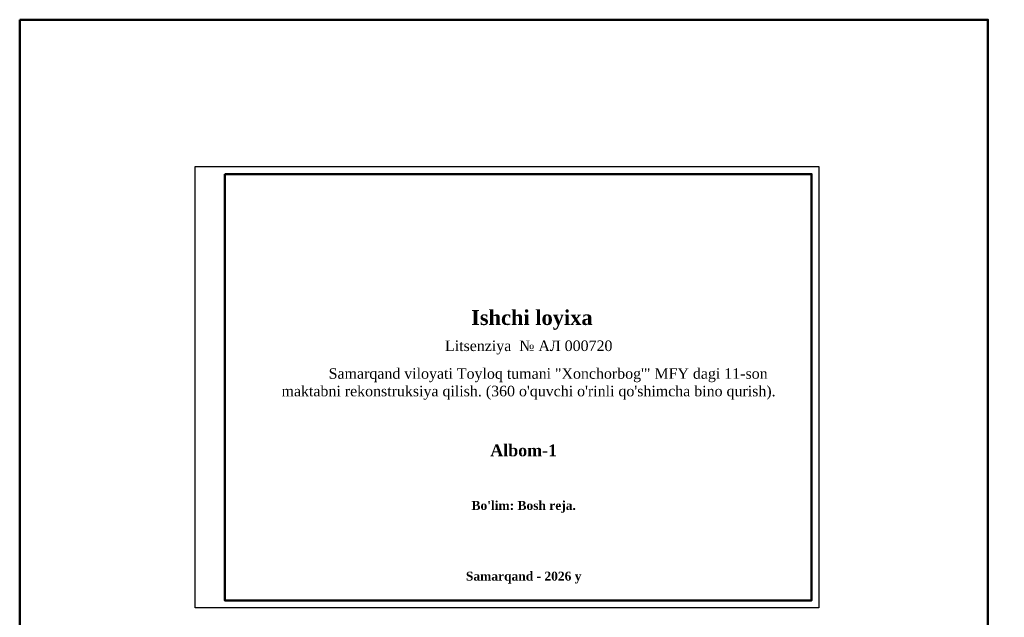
# Model space of a CAD drawing. Header units: millimetres. Extents: x -257011 to 237647566, y 2784933 to 6706507.
# Tile 373 of 451: x 10175931 to 10507366, y 6350185 to 6551317. Entities that reach past the tile are written whole.
import ezdxf

# ---------------------------------------------------------------- set-up
doc = ezdxf.new("R2010")
doc.units = ezdxf.units.MM
doc.header["$LTSCALE"] = 1000
doc.layers.add('Ф А С А Д', color=250, linetype='Continuous', lineweight=15)
doc.styles.get("Standard").update_dxf_attribs({"font": 'ARIALN.TTF'})

msp = doc.modelspace()

# ---------------------------------------------------------------- linework, layer by layer
at = {"color": 1, "lineweight": 50, "ltscale": 1000}
msp.add_lwpolyline([(10175930.92, 6551317.495), (10501831.747, 6551317.495), (10501831.747, 4597003.103), (10175930.92, 4597003.103)], close=True, dxfattribs=at)
at = {"color": 5}
msp.add_lwpolyline([(10234972.083, 6501878.338), (10444972.083, 6501878.338), (10444972.083, 6353378.338), (10234972.083, 6353378.338)], close=True, dxfattribs=at)
at = {"layer": 'Ф А С А Д', "color": 5, "lineweight": 50}
msp.add_lwpolyline([(10244972.083, 6499378.338), (10442472.083, 6499378.338), (10442472.083, 6355878.338), (10244972.083, 6355878.338)], close=True, dxfattribs=at)

# ---------------------------------------------------------------- texts
at = {"ltscale": 30, "attachment_point": 2}
for s, insert, char_height, width in [('{\\fTimes New Roman|b1|i0|c204|p18;Ishchi loyixa}', (10348334.67, 6453568.941), 5000, 85909.51981), ('{\\fTimes New Roman|b1|i0|c204|p18;Albom\\fTimes New Roman|b1|i0|c238|p18;-\\fTimes New Roman|b1|i0|c204|p18;1}', (10345581.816, 6408372.731), 4000, 65762.72723), ("{\\fTimes New Roman|b1|i0|c204|p18;Bo'lim: Bosh reja.}", (10345581.816, 6389328.235), 3000, 83965.79693), ('{\\fTimes New Roman|b1|i0|c204|p18;Samarqand - 202\\fTimes New Roman|b1|i0|c0|p18;6\\fTimes New Roman|b1|i0|c204|p18; y}', (10345581.816, 6365536.408), 3000, 83965.79693)]:
    msp.add_mtext(s, dxfattribs=dict(at, insert=insert, char_height=char_height, width=width))
at = {"char_height": 3547.449221, "width": 166343.66816, "attachment_point": 5}
for s, insert in [('\\pi13161.00114;{\\fTimes New Roman|b0|i0|c0|p18;\\C1;Litsenziya\\C256;  \\fTimes New Roman|b0|i0|c204|p18;№ АЛ 000720}', (10340694.372, 6440988.097)), ('\\pi13161.00114;{\\fTimes New Roman|b0|i0|c204|p18;Samarqand viloyati Toyloq tumani "Хоnсhоrbоg\'" МFY dagi 11-son maktabni rekonstruksiya qilish. (360 o\'quvchi o\'rinli qo\'shimcha bino qurish).}', (10347233.753, 6428700.017))]:
    msp.add_mtext(s, dxfattribs=dict(at, insert=insert))

doc.saveas('drawing.dxf')
